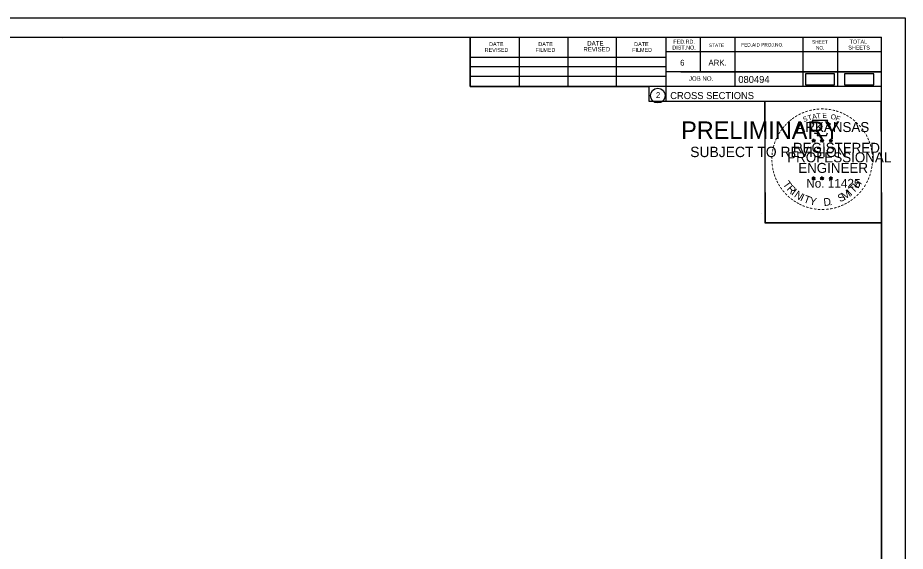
# Model space of a CAD drawing. Extents: x 1376273 to 1384221, y 378927 to 384592.
# Drawn here: x 1380177.1 to 1380354.6, y 384485.3 to 384591.9 of the extents above; entities that cross this region are included whole.
import ezdxf

# ---------------------------------------------------------------- set-up
doc = ezdxf.new("R2010")
doc.units = 0
for name, color, linetype in [('R_Border', 7, 'Continuous'), ('R_Border PE', 7, 'Continuous'), ('R_Border Prem', 7, 'Continuous'), ('R_Drive', 7, 'Continuous'), ('R_No Plot', 7, 'Continuous')]:
    doc.layers.add(name, color=color, linetype=linetype)

msp = doc.modelspace()

# ---------------------------------------------------------------- linework, layer by layer
at = {"layer": 'R_Border'}
for p, q in [((1380033.66, 384588.04), (1380349.84, 384588.04)), ((1380186.18, 384587.78), (1380186.18, 384587.78)), ((1380186.18, 384587.78), (1380186.18, 384587.78)), ((1380267.58, 384578.16), (1380267.58, 384588.04)), ((1380277.44, 384578.16), (1380277.44, 384587.84)), ((1380287.2, 384578.16), (1380287.2, 384587.84)), ((1380296.88, 384578.16), (1380296.88, 384587.84)), ((1380306.74, 384588.04), (1380306.74, 384575.24)), ((1380313.58, 384588.04), (1380313.58, 384581.1)), ((1380320.52, 384588.04), (1380320.52, 384578.16)), ((1380334.1, 384588.04), (1380334.1, 384578.16)), ((1380341.04, 384588.04), (1380341.04, 384578.16)), ((1380349.84, 384382.58), (1380349.84, 384588.04)), ((1380267.58, 384584.02), (1380306.74, 384584.02)), ((1380349.84, 384585.1), (1380306.74, 384585.1)), ((1380349.84, 384585.12), (1380349.84, 384585.12)), ((1380267.58, 384582.16), (1380306.74, 384582.16)), ((1380267.58, 384578.16), (1380267.58, 384580.22)), ((1380267.58, 384580.22), (1380306.74, 384580.22)), ((1380349.84, 384581.1), (1380306.74, 384581.1)), ((1380309.7, 384581.1), (1380349.84, 384581.1)), ((1380349.84, 384578.16), (1380267.58, 384578.16)), ((1380306.74, 384575.24), (1380349.84, 384575.24))]:
    msp.add_line(p, q, dxfattribs=at)
msp.add_circle((1380305.12, 384576.37), 1.47, dxfattribs=at)
at = {"layer": 'R_Border PE'}
for p, q in [((1380336.27, 384567.75), (1380336.23, 384567.5)), ((1380336.27, 384567.38), (1380336.27, 384567.75)), ((1380336.27, 384567.75), (1380336.32, 384567.5)), ((1380337.94, 384567.75), (1380337.9, 384567.5)), ((1380337.94, 384567.38), (1380337.94, 384567.75)), ((1380337.94, 384567.75), (1380337.99, 384567.5)), ((1380339.71, 384567.74), (1380339.66, 384567.48)), ((1380339.71, 384567.37), (1380339.71, 384567.74)), ((1380339.71, 384567.74), (1380339.75, 384567.49)), ((1380335.92, 384567.49), (1380336.27, 384567.38)), ((1380335.92, 384567.49), (1380336.18, 384567.45)), ((1380335.92, 384567.49), (1380336.16, 384567.37)), ((1380336.06, 384567.09), (1380336.27, 384567.38)), ((1380336.06, 384567.09), (1380336.18, 384567.33)), ((1380336.06, 384567.09), (1380336.27, 384567.3)), ((1380336.62, 384567.49), (1380336.27, 384567.38)), ((1380336.48, 384567.09), (1380336.27, 384567.38)), ((1380336.48, 384567.09), (1380336.27, 384567.3)), ((1380336.62, 384567.49), (1380336.33, 384567.44)), ((1380336.48, 384567.09), (1380336.35, 384567.38)), ((1380336.62, 384567.49), (1380336.41, 384567.39)), ((1380337.59, 384567.49), (1380337.94, 384567.38)), ((1380337.59, 384567.49), (1380337.85, 384567.45)), ((1380337.59, 384567.49), (1380337.83, 384567.37)), ((1380337.73, 384567.09), (1380337.94, 384567.38)), ((1380337.73, 384567.09), (1380337.85, 384567.33)), ((1380337.73, 384567.09), (1380337.94, 384567.3)), ((1380338.29, 384567.49), (1380337.94, 384567.38)), ((1380338.15, 384567.09), (1380337.94, 384567.38)), ((1380338.15, 384567.09), (1380337.94, 384567.3)), ((1380338.29, 384567.49), (1380338, 384567.44)), ((1380338.15, 384567.09), (1380338.02, 384567.38)), ((1380338.29, 384567.49), (1380338.08, 384567.39)), ((1380339.36, 384567.48), (1380339.71, 384567.37)), ((1380339.36, 384567.48), (1380339.61, 384567.44)), ((1380339.36, 384567.48), (1380339.59, 384567.36)), ((1380339.49, 384567.07), (1380339.71, 384567.37)), ((1380339.49, 384567.07), (1380339.62, 384567.32)), ((1380339.49, 384567.07), (1380339.7, 384567.29)), ((1380339.92, 384567.07), (1380339.7, 384567.29)), ((1380340.05, 384567.48), (1380339.71, 384567.37)), ((1380339.92, 384567.07), (1380339.71, 384567.37)), ((1380340.05, 384567.48), (1380339.77, 384567.43)), ((1380339.92, 384567.07), (1380339.78, 384567.36)), ((1380340.05, 384567.48), (1380339.85, 384567.38)), ((1380335.92, 384559.92), (1380336.27, 384559.81)), ((1380335.92, 384559.92), (1380336.17, 384559.88)), ((1380335.92, 384559.92), (1380336.16, 384559.8)), ((1380336.05, 384559.51), (1380336.27, 384559.81)), ((1380336.05, 384559.51), (1380336.18, 384559.76)), ((1380336.05, 384559.51), (1380336.27, 384559.73)), ((1380336.27, 384560.17), (1380336.23, 384559.92)), ((1380336.27, 384559.81), (1380336.27, 384560.17)), ((1380336.27, 384560.17), (1380336.32, 384559.92)), ((1380336.61, 384559.92), (1380336.27, 384559.81)), ((1380336.48, 384559.51), (1380336.27, 384559.81)), ((1380336.48, 384559.51), (1380336.27, 384559.73)), ((1380336.61, 384559.92), (1380336.33, 384559.87)), ((1380336.48, 384559.51), (1380336.34, 384559.8)), ((1380336.61, 384559.92), (1380336.41, 384559.82)), ((1380337.59, 384559.92), (1380337.94, 384559.81)), ((1380337.59, 384559.92), (1380337.84, 384559.88)), ((1380337.59, 384559.92), (1380337.82, 384559.8)), ((1380337.72, 384559.51), (1380337.94, 384559.81)), ((1380337.72, 384559.51), (1380337.85, 384559.76)), ((1380337.72, 384559.51), (1380337.93, 384559.73)), ((1380337.94, 384560.17), (1380337.9, 384559.92)), ((1380338.15, 384559.51), (1380337.93, 384559.73)), ((1380337.94, 384559.81), (1380337.94, 384560.17)), ((1380337.94, 384560.17), (1380337.99, 384559.92)), ((1380338.28, 384559.92), (1380337.94, 384559.81)), ((1380338.15, 384559.51), (1380337.94, 384559.81)), ((1380338.28, 384559.92), (1380338, 384559.87)), ((1380338.15, 384559.51), (1380338.01, 384559.8)), ((1380338.28, 384559.92), (1380338.08, 384559.82)), ((1380339.35, 384559.91), (1380339.7, 384559.8)), ((1380339.35, 384559.91), (1380339.61, 384559.87)), ((1380339.35, 384559.91), (1380339.59, 384559.79)), ((1380339.49, 384559.5), (1380339.7, 384559.8)), ((1380339.49, 384559.5), (1380339.61, 384559.75)), ((1380339.49, 384559.5), (1380339.7, 384559.72)), ((1380339.7, 384560.16), (1380339.66, 384559.91)), ((1380339.7, 384559.8), (1380339.7, 384560.16)), ((1380339.7, 384560.16), (1380339.75, 384559.91)), ((1380340.05, 384559.91), (1380339.7, 384559.8)), ((1380339.92, 384559.5), (1380339.7, 384559.8)), ((1380339.92, 384559.5), (1380339.7, 384559.72)), ((1380340.05, 384559.91), (1380339.76, 384559.86)), ((1380339.92, 384559.5), (1380339.78, 384559.79)), ((1380340.05, 384559.91), (1380339.85, 384559.81))]:
    msp.add_line(p, q, dxfattribs=at)
for points in [[(1380335.96, 384571.37), (1380336.23, 384570.54)], [(1380339.47, 384570.45), (1380339.62, 384570.73), (1380338.93, 384570.71), (1380339.08, 384571.37), (1380335.96, 384571.37)], [(1380336.27, 384567.75), (1380336.48, 384567.09), (1380335.92, 384567.49), (1380336.62, 384567.49), (1380336.06, 384567.09), (1380336.27, 384567.75)], [(1380336.46, 384568.95), (1380336.46, 384568.86), (1380337.02, 384568.84), (1380336.96, 384568.37), (1380338.83, 384568.37), (1380339.04, 384568.91)], [(1380337.94, 384567.75), (1380338.15, 384567.09), (1380337.59, 384567.49), (1380338.29, 384567.49), (1380337.73, 384567.09), (1380337.94, 384567.75)], [(1380339.71, 384567.74), (1380339.92, 384567.07), (1380339.36, 384567.48), (1380340.05, 384567.48), (1380339.49, 384567.07), (1380339.71, 384567.74)], [(1380336.27, 384560.17), (1380336.48, 384559.51), (1380335.92, 384559.92), (1380336.61, 384559.92), (1380336.05, 384559.51), (1380336.27, 384560.17)], [(1380337.94, 384560.17), (1380338.15, 384559.51), (1380337.59, 384559.92), (1380338.28, 384559.92), (1380337.72, 384559.51), (1380337.94, 384560.17)], [(1380339.7, 384560.16), (1380339.92, 384559.5), (1380339.35, 384559.91), (1380340.05, 384559.91), (1380339.49, 384559.5), (1380339.7, 384560.16)]]:
    msp.add_lwpolyline(points, dxfattribs=at)
for centre, radius in [((1380336.27, 384567.38), 0.172), ((1380337.94, 384567.38), 0.172), ((1380339.7, 384567.37), 0.172), ((1380336.27, 384567.38), 0.145), ((1380336.27, 384567.38), 0.116), ((1380336.27, 384567.38), 0.0991), ((1380336.27, 384567.38), 0.0747), ((1380336.27, 384567.38), 0.0495), ((1380336.27, 384567.38), 0.0296), ((1380337.94, 384567.38), 0.145), ((1380337.94, 384567.38), 0.116), ((1380337.94, 384567.38), 0.0991), ((1380337.94, 384567.38), 0.0747), ((1380337.94, 384567.38), 0.0495), ((1380337.94, 384567.38), 0.0296), ((1380339.7, 384567.37), 0.145), ((1380339.7, 384567.37), 0.116), ((1380339.7, 384567.37), 0.0991), ((1380339.7, 384567.37), 0.0747), ((1380339.7, 384567.37), 0.0495), ((1380339.7, 384567.37), 0.0296), ((1380336.27, 384559.81), 0.172), ((1380336.27, 384559.81), 0.145), ((1380336.27, 384559.81), 0.116), ((1380336.27, 384559.81), 0.0991), ((1380336.27, 384559.81), 0.0747), ((1380336.27, 384559.81), 0.0495), ((1380336.27, 384559.81), 0.0296), ((1380337.94, 384559.81), 0.172), ((1380337.94, 384559.81), 0.145), ((1380337.94, 384559.81), 0.116), ((1380337.94, 384559.81), 0.0991), ((1380337.94, 384559.81), 0.0747), ((1380337.94, 384559.81), 0.0495), ((1380337.94, 384559.81), 0.0296), ((1380339.7, 384559.8), 0.172), ((1380339.7, 384559.8), 0.145), ((1380339.7, 384559.8), 0.116), ((1380339.7, 384559.8), 0.0991), ((1380339.7, 384559.8), 0.0747), ((1380339.7, 384559.8), 0.0495), ((1380339.7, 384559.8), 0.0296)]:
    msp.add_circle(centre, radius, dxfattribs=at)
at = {"layer": 'R_Drive'}
for points in [[(1380334.64, 384578.55), (1380340.47, 384578.55), (1380340.47, 384580.74), (1380334.64, 384580.74)], [(1380342.44, 384578.54), (1380348.28, 384578.54), (1380348.28, 384580.72), (1380342.44, 384580.72)]]:
    msp.add_lwpolyline(points, close=True, dxfattribs=at)
at = {"layer": 'R_No Plot'}
for p, q in [((1380021.26, 384591.93), (1380354.59, 384591.93)), ((1380325.87, 384552.78), (1380325.87, 384552.78))]:
    msp.add_line(p, q, dxfattribs=at)
for points in [[(1380021.25, 384591.93), (1380354.59, 384591.93), (1380354.59, 384378.6), (1380021.25, 384378.6)], [(1380267.58, 384588.04), (1380267.58, 384578.16), (1380303.31, 384578.16), (1380303.31, 384575.24), (1380326.51, 384575.24), (1380326.51, 384550.91), (1380349.84, 384550.91), (1380349.84, 384382.58), (1380033.66, 384382.58), (1380033.66, 384588.04)], [(1380326.51, 384575.24), (1380349.72, 384575.24), (1380349.84, 384550.91), (1380326.63, 384550.91)]]:
    msp.add_lwpolyline(points, close=True, dxfattribs=at)

# ---------------------------------------------------------------- texts
at = {"layer": 'R_Border'}
for s, height, p in [('DATE', 0.782, (1380271.38, 384586.28)), ('DATE', 0.782, (1380281.24, 384586.28)), ('DATE', 0.879, (1380291.02, 384586.38)), ('DATE', 0.782, (1380300.4, 384586.28)), ('FED.RD.', 0.782, (1380308.22, 384586.76)), ('SHEET', 0.684, (1380335.96, 384586.76)), ('TOTAL', 0.782, (1380343.48, 384586.76)), ('REVISED', 0.782, (1380270.5, 384585.1)), ('FILMED', 0.782, (1380280.66, 384585.1)), ('REVISED', 0.879, (1380290.24, 384585.2)), ('FILMED', 0.782, (1380300, 384585.1)), ('DIST.NO.', 0.782, (1380308.02, 384585.58)), ('STATE', 0.684, (1380315.34, 384586.08)), ('FED.AID PROJ.NO.', 0.684, (1380321.8, 384586.18)), ('NO.', 0.684, (1380336.74, 384585.58)), ('SHEETS', 0.782, (1380343.2, 384585.58)), ('6', 1.17, (1380309.58, 384582.36)), ('ARK.', 1.172, (1380315.24, 384582.36)), ('JOB NO.', 0.879, (1380311.34, 384579.34)), ('080494', 1.4, (1380321.21, 384578.9)), ('2', 1.17, (1380304.74, 384575.89)), ('CROSS SECTIONS', 1.4, (1380307.6, 384575.67))]:
    msp.add_text(s, height=height, rotation=360, dxfattribs=at).set_placement(p)
at = {"layer": 'R_Border PE'}
for s, height, rotation, p in [('-', 1.6, 24.3072, (1380334.08, 384572.23)), ('-', 1.6, 19.1761, (1380334.71, 384572.5)), ('-', 1.6, 13.6301, (1380335.46, 384572.74)), ('-', 1.6, 10.2193, (1380336.14, 384572.9)), ('T', 1, 6.0228, (1380336.91, 384571.8)), ('-', 1.6, 5.8968, (1380336.87, 384573.01)), ('-', 1.6, 0.1862, (1380337.64, 384573.08)), ('E', 1, 0.8323, (1380338.01, 384571.91)), ('-', 1.6, 357.743, (1380338.36, 384573.07)), ('-', 1.6, 352.1617, (1380339.11, 384573.01)), ('-', 1.6, 347.2049, (1380339.83, 384572.9)), ('-', 1.6, 342.3362, (1380340.46, 384572.75)), ('-', 1.6, 337.8551, (1380341.2, 384572.52)), ('-', 1.6, 42.9622, (1380331.36, 384570.35)), ('-', 1.6, 38.9507, (1380331.79, 384570.77)), ('-', 1.6, 36.2317, (1380332.27, 384571.15)), ('-', 1.6, 34.0636, (1380332.85, 384571.54)), ('ARKANSAS', 2, 360, (1380332.82, 384569.08)), ('-', 1.6, 28.7918, (1380333.44, 384571.91)), ('S', 1, 21.594, (1380334.32, 384571.05)), ('T', 1, 16.4036, (1380335.23, 384571.38)), ('A', 1, 11.2132, (1380336.06, 384571.63)), ('O', 1, 350.4515, (1380339.62, 384571.7)), ('F', 1, 340.0707, (1380340.57, 384571.47)), ('-', 1.6, 334.1211, (1380341.83, 384572.25)), ('-', 1.6, 329.6409, (1380342.41, 384571.97)), ('-', 1.6, 325.8627, (1380343.05, 384571.61)), ('-', 1.6, 320.5297, (1380343.66, 384571.18)), ('-', 1.6, 315.5786, (1380344.26, 384570.69)), ('-', 1.6, 54.2325, (1380330.1, 384568.82)), ('-', 1.6, 50.6142, (1380330.51, 384569.39)), ('-', 1.6, 48.423, (1380330.91, 384569.87)), ('-', 1.6, 309.8797, (1380344.83, 384570.14)), ('-', 1.6, 306.6522, (1380345.35, 384569.54)), ('-', 1.6, 67.7743, (1380329.2, 384567.07)), ('-', 1.6, 62.8713, (1380329.46, 384567.68)), ('-', 1.6, 58.0706, (1380329.77, 384568.29)), ('-', 1.4, 303.6753, (1380345.84, 384568.97)), ('-', 1.6, 299.6684, (1380346.16, 384568.37)), ('-', 1.6, 294.6628, (1380346.48, 384567.75)), ('-', 1.6, 75.461, (1380328.78, 384565.73)), ('-', 1.6, 72.3945, (1380328.98, 384566.44)), ('REGISTERED', 2, 360, (1380332.14, 384564.93)), ('DWB', 0.01, 360, (1380336.26, 384567.38)), ('DWB', 0.01, 360, (1380337.93, 384567.38)), ('DWB', 0.01, 360, (1380339.69, 384567.37)), ('-', 1.6, 290.5728, (1380346.74, 384567.18)), ('-', 1.6, 285.1233, (1380346.97, 384566.6)), ('-', 1.6, 280.5493, (1380347.17, 384565.86)), ('-', 1.6, 89.0622, (1380328.55, 384563.62)), ('-', 1.6, 85.1863, (1380328.57, 384564.32)), ('-', 1.6, 81.2013, (1380328.65, 384565.01)), ('PROFESSIONAL', 2, 360, (1380330.99, 384563.03)), ('-', 1.6, 276.5962, (1380347.33, 384565.09)), ('-', 1.6, 274.3301, (1380347.39, 384564.37)), ('-', 1.6, 94.1959, (1380328.58, 384562.9)), ('-', 1.6, 98.9479, (1380328.66, 384562.23)), ('ENGINEER', 2, 360, (1380333.18, 384560.91)), ('-', 1.6, 260.9953, (1380347.34, 384562.41)), ('-', 1.6, 263.5172, (1380347.41, 384563.07)), ('-', 1.6, 269.9407, (1380347.43, 384563.73)), ('-', 1.6, 101.7149, (1380328.79, 384561.5)), ('-', 1.6, 105.4578, (1380328.95, 384560.9)), ('-', 1.6, 109.0874, (1380329.17, 384560.27)), ('-', 1.6, 252.8681, (1380347.05, 384561.02)), ('-', 1.6, 255.7626, (1380347.23, 384561.74)), ('-', 1.6, 114.0643, (1380329.42, 384559.67)), ('-', 1.6, 115.7289, (1380329.73, 384559.06)), ('-', 1.6, 120.4471, (1380330.08, 384558.47)), ('T', 1.54, 306.0406, (1380330.03, 384558.65)), ('No. 11425', 1.757, 360, (1380334.8, 384557.95)), ('DWB', 0.01, 360, (1380336.25, 384559.8)), ('DWB', 0.01, 360, (1380337.92, 384559.8)), ('DWB', 0.01, 360, (1380339.69, 384559.79)), ('T', 1.54, 46.6444, (1380344.26, 384556.74)), ('H', 1.54, 54.6088, (1380345.15, 384557.68)), ('-', 1.6, 244.6197, (1380346.56, 384559.71)), ('-', 1.6, 247.8887, (1380346.82, 384560.34)), ('-', 1.6, 125.8934, (1380330.49, 384557.91)), ('-', 1.6, 130.7181, (1380330.95, 384557.36)), ('-', 1.6, 134.2238, (1380331.47, 384556.81)), ('R', 1.54, 314.005, (1380330.79, 384557.6)), ('I', 1.54, 321.9694, (1380331.69, 384556.67)), ('N', 1.54, 326.5002, (1380332.26, 384556.2)), ('M', 1.54, 32.6563, (1380342.41, 384555.42)), ('I', 1.54, 42.1136, (1380343.7, 384556.26)), ('-', 1.6, 231.2538, (1380345.34, 384557.74)), ('-', 1.6, 233.8452, (1380345.77, 384558.31)), ('-', 1.6, 239.0712, (1380346.17, 384558.96)), ('-', 1.6, 138.9338, (1380331.99, 384556.35)), ('-', 1.6, 144.6463, (1380332.55, 384555.94)), ('-', 1.6, 148.0898, (1380333.11, 384555.57)), ('I', 1.54, 335.3603, (1380333.46, 384555.41)), ('T', 1.54, 339.8912, (1380334.13, 384555.08)), ('Y', 1.54, 347.8556, (1380335.34, 384554.64)), ('D', 1.54, 6.3969, (1380338.33, 384554.28)), ('S', 1.54, 26.9312, (1380341.57, 384555.01)), ('-', 1.6, 212.2491, (1380343.25, 384555.81)), ('-', 1.6, 215.7363, (1380343.79, 384556.2)), ('-', 1.6, 221.0851, (1380344.33, 384556.67)), ('-', 1.6, 225.7653, (1380344.86, 384557.18)), ('-', 1.6, 151.5704, (1380333.69, 384555.25)), ('-', 1.6, 154.6002, (1380334.21, 384555)), ('-', 1.6, 158.5612, (1380334.83, 384554.74)), ('-', 1.6, 162.7983, (1380335.52, 384554.53)), ('-', 1.6, 167.5555, (1380336.24, 384554.37)), ('-', 1.6, 173.1155, (1380337.01, 384554.26)), ('-', 1.6, 176.5183, (1380337.76, 384554.2)), ('-', 1.6, 181.5918, (1380338.5, 384554.22)), ('-', 1.6, 185.8167, (1380339.31, 384554.3)), ('-', 1.6, 191.2858, (1380340.04, 384554.43)), ('.', 1.54, 13.7642, (1380339.52, 384554.41)), ('-', 1.6, 195.4743, (1380340.77, 384554.63)), ('-', 1.6, 200.7184, (1380341.45, 384554.87)), ('-', 1.6, 204.2516, (1380342.07, 384555.15)), ('-', 1.6, 207.3568, (1380342.69, 384555.46))]:
    msp.add_text(s, height=height, rotation=rotation, dxfattribs=at).set_placement(p)
at = {"layer": 'R_Border Prem'}
for s, height, p in [('PRELIMINARY', 3.5, (1380309.79, 384567.7)), ('DWB', 0.01, (1380310.53, 384569.55)), ('SUBJECT TO REVISION', 2.0751, (1380311.6, 384564.07))]:
    msp.add_text(s, height=height, rotation=360, dxfattribs=at).set_placement(p)

doc.saveas('drawing.dxf')
